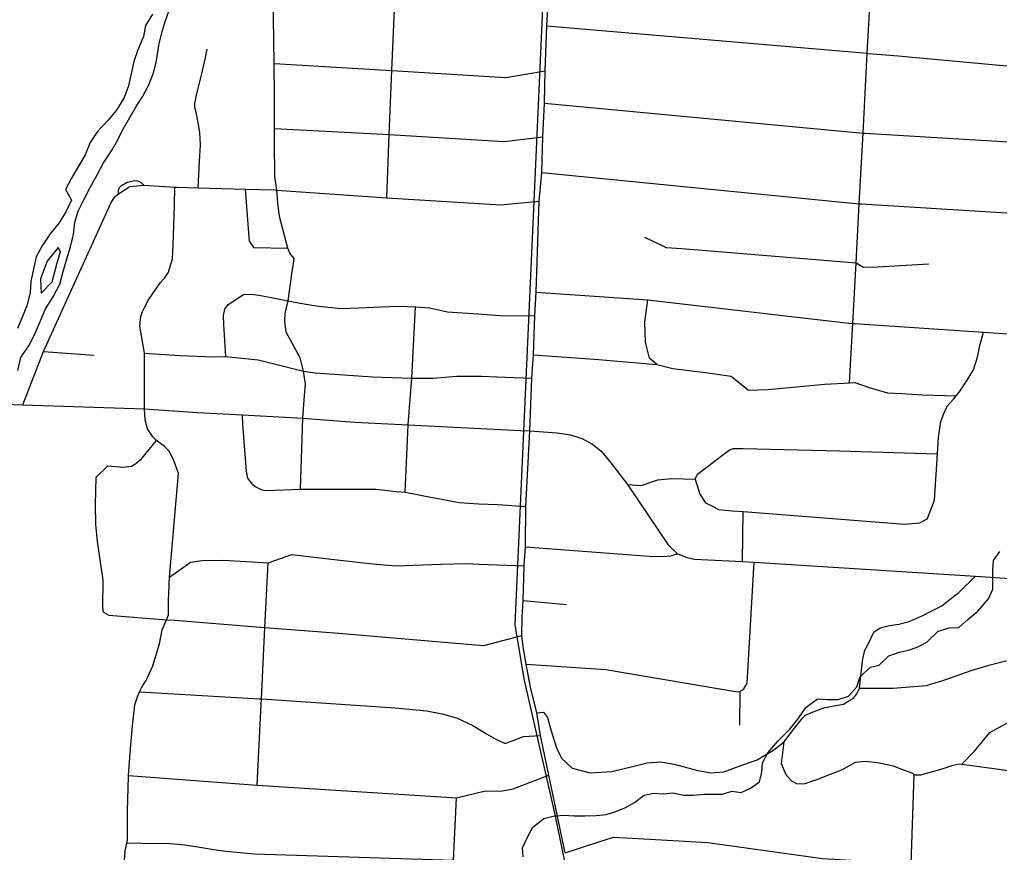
# Model space of a CAD drawing. Extents: x 114604 to 551442, y 316898 to 567001.
# Drawn here: x 197527 to 203053, y 417074 to 421772 of the extents above; entities that cross this region are included whole.
import ezdxf

# ---------------------------------------------------------------- set-up
doc = ezdxf.new("R2010")
doc.units = 0
for name, color, linetype in [('DV_X_County_Line', 7, 'Continuous'), ('GE_P_Alignment_1000_Bearings', 7, 'Continuous'), ('GE_P_Alignment_100_Cardinal_Points', 7, 'Continuous'), ('GE_P_Alignment_500_Bearings', 7, 'Continuous'), ('PM_P_Cells', 7, 'Continuous')]:
    doc.layers.add(name, color=color, linetype=linetype)

msp = doc.modelspace()

# ---------------------------------------------------------------- linework, layer by layer
at = {"layer": 'DV_X_County_Line'}
for points in [[(197517.3, 419792.4), (197534.2, 419866.4), (197581.2, 419935.9), (197609.9, 419989.7), (197638.8, 420059.5), (197673.8, 420139.3), (197716.7, 420206.9), (197753.7, 420278.6), (197772.7, 420350.6), (197793.6, 420422.5), (197814.5, 420490.4), (197831.4, 420560.3), (197838.3, 420628.4), (197857.1, 420690.3), (197890, 420754), (197924.9, 420823.8), (197963.8, 420895.5), (198000.8, 420963.2), (198045.7, 421030.8), (198080.5, 421092.5), (198105.2, 421144.3), (198148.2, 421220), (198185, 421281.7), (198219.7, 421335.4), (198256.6, 421403.1), (198281.5, 421470.9), (198296.3, 421528.9), (198313.7, 421636.9), (198332.7, 421710.9), (198349.4, 421766.8), (198376.4, 421840.6)], [(198275.8, 421801.8), (198237, 421738.1), (198226.2, 421676.1), (198193.2, 421600.3), (198170.3, 421534.4), (198140.5, 421398.5), (198117.6, 421332.6), (198076.7, 421267), (198027.9, 421205.4), (197967, 421140), (197924.2, 421078.4), (197897.3, 421008.6), (197819.5, 420877.2), (197786.7, 420813.5), (197819.9, 420752.9), (197787, 420687.2), (197750.2, 420625.5), (197699.4, 420563.9), (197654.5, 420496.3), (197619.6, 420432.6), (197589.8, 420296.7), (197587, 420230.6), (197568, 420156.6), (197537, 420082.8), (197514.3, 420029)], [(197744.4, 420485.2), (197683.3, 420409.8), (197644, 420310), (197649, 420227.8)], [(197649, 420227.8), (197709.9, 420293.2), (197739.3, 420399.1), (197758.1, 420463), (197744.4, 420485.2)]]:
    msp.add_lwpolyline(points, dxfattribs=at)
at = {"layer": 'GE_P_Alignment_1000_Bearings'}
msp.add_lwpolyline([(202617.5, 407244), (201635.4, 411995.4), (200547.8, 417287.5), (200373.1, 418053.6), (200322.3, 418360), (200539.5, 423217.6), (200698.7, 427409.5), (200971.1, 433246.5), (201218.2, 438803.9), (201459.3, 443947.7), (201503.1, 445460.4), (201457.1, 446273.6), (201299.4, 448868.6), (201217, 450546.7)], dxfattribs=at)
at = {"layer": 'GE_P_Alignment_100_Cardinal_Points'}
for p, q in [((198822.7, 420520), (198800.5, 420815.4)), ((197661.1, 419900), (197948, 419878.7)), ((199111.3, 419122.4), (199123.6, 419522.9)), ((199702.2, 419106), (199716.9, 419442.8)), ((201603.4, 418714.6), (201608.1, 418996.2)), ((200366.5, 418493.8), (200611.6, 418472.3)), ((201589.2, 417792), (201589.7, 417984.1)), ((202554.2, 417007.6), (202571.5, 417511.8))]:
    msp.add_line(p, q, dxfattribs=at)
for points in [[(198978.4, 420809.9), (198967.3, 420886.2), (198963.9, 421082.6), (198964.1, 421156.8), (198964.7, 421341.3), (198962, 421523.6), (198956.4, 421912.7), (198936.9, 422079.1), (198895.1, 422173.4), (198843.3, 422237.7), (198812.1, 422262.3), (198779.4, 422287.9), (198725.5, 422336.2), (198703.6, 422364.3), (198683.7, 422398.4), (198677.8, 422448.6), (198680, 422506.7), (198692.2, 422554.8), (198708.3, 422584.9), (198742.4, 422616.9), (198774.5, 422630.8)], [(202208, 419722.6), (202225.9, 420057.6), (202244.3, 420400.3), (202262, 420732.7), (202283.4, 421131.5), (202307.4, 421581.4), (202328.8, 421980.1)], [(199597.3, 420766.3), (199611.9, 421123.5), (199626.6, 421483.7), (199642.5, 421873.2)], [(200603.8, 417070.9), (200511.8, 417510.2), (200464.8, 417732.8), (200444.7, 417860.8), (200407.4, 418004.8), (200384.2, 418134.8), (200375.8, 418176.1), (200366.3, 418235.5), (200359.8, 418298), (200361.1, 418398.9), (200366.5, 418493.8), (200372.1, 418689.6), (200379.4, 418796.6), (200382.8, 419025.6), (200405, 419451.5), (200415.2, 419749), (200425.3, 419880.2), (200431.8, 420100.2), (200439.9, 420234.4), (200457.4, 420747.1), (200471.4, 420909.6), (200477, 421110.4), (200487.7, 421301.2), (200490.5, 421481.8), (200499.7, 421736.1), (200506.9, 421858.3)], [(200499.7, 421736.1), (202307.4, 421581.4), (202313.4, 421581.1), (202481.5, 421566.7), (203317.8, 421490.8), (203500, 421473), (203505.8, 421472.4), (204256.2, 421442.8), (204775, 421425.9), (205306.7, 421388.6), (205878.5, 421395.7)], [(198534.3, 420822.7), (198540.9, 420972), (198548, 421064.3), (198543.3, 421134.5), (198534.8, 421188.5), (198524.2, 421240.6), (198515.9, 421276.6), (198515.7, 421298.6), (198525.2, 421346.8), (198552.1, 421457.4), (198573.2, 421547.9), (198584.7, 421604.1)], [(198962, 421523.6), (199626.6, 421483.7), (200269.9, 421445.2), (200490.5, 421481.8)], [(200487.7, 421301.2), (202283.4, 421131.5), (202294.3, 421130.8), (203478.1, 421059.4), (203485.7, 421059), (204654.8, 420988), (204665.1, 420987.3), (205911.3, 420951.4)], [(198964.1, 421156.8), (199611.9, 421123.5), (200260.6, 421084.3), (200477, 421110.4)], [(200471.4, 420909.6), (202262, 420732.7), (202272.7, 420732.1), (203456.9, 420658.7), (203464.1, 420658.3), (204617.5, 420589), (204625.8, 420588.5), (205938.2, 420547.7)], [(197544.6, 419597.7), (197661.1, 419900), (198044.3, 420739), (198064.2, 420771.2), (198084.1, 420789.3), (198148.2, 420830.5)], [(198084.1, 420789.3), (198084.7, 420809.5), (198091.1, 420824.9), (198101.9, 420834.9), (198134.2, 420854.1), (198177.5, 420864), (198189.6, 420862), (198203.4, 420858.5), (198214.9, 420850.8), (198228.3, 420836.9)], [(198118.5, 417026.3), (198122.3, 417082.4), (198132.2, 417126), (198136, 417142.7), (198135.3, 417307), (198140.4, 417503.4), (198140.7, 417507.2), (198149.9, 417635.7), (198163.2, 417788.1), (198176.7, 417906.4), (198194.5, 417956.6), (198204, 417978.9), (198214.3, 418002.8), (198225.8, 418020.7), (198240.1, 418043), (198277.8, 418125.4), (198315.3, 418249.9), (198330.9, 418330.1), (198354.8, 418386.5), (198362.6, 418405.1), (198366.6, 418414.5), (198366.2, 418492.7), (198371.7, 418626.8), (198422.7, 419210.7), (198404.8, 419263.1), (198390.6, 419298), (198369.3, 419338.7), (198344.6, 419363.1), (198299.9, 419396.6), (198278.8, 419417.5), (198248.1, 419464), (198236, 419514.1), (198230.9, 419576), (198232.1, 419890.2), (198205.6, 420043.1), (198211.3, 420097.2), (198219.2, 420125.3), (198231.1, 420147.4), (198253, 420191.7), (198320.6, 420286.2), (198344.5, 420312.4), (198366.3, 420346.6), (198376.2, 420378.7), (198390, 420422.9), (198393.7, 420499.1), (198400.8, 420725.6), (198402.1, 420826.7)], [(198148.2, 420830.5), (198228.3, 420836.9), (198402.1, 420826.7), (198414.3, 420825.9), (198534.3, 420822.7), (198800.5, 420815.4), (198964.5, 420810.9), (198978.4, 420809.9), (199597.3, 420766.3), (200240.7, 420726.1), (200457.4, 420747.1)], [(199062.7, 420338.9), (199067, 420370.9), (199075.6, 420423.3), (199050.4, 420453.8), (199040.6, 420482.6), (198995.4, 420653.9), (198989.3, 420689.9), (198983.1, 420736), (198978.4, 420809.9)], [(198822.7, 420520), (198846, 420486.8), (199040.6, 420482.6)], [(201051.5, 420545.1), (201173.4, 420486.7), (201261.5, 420480.5), (202244.3, 420400.3)], [(202244.3, 420400.3), (202285.8, 420374.2), (202367.8, 420376.1), (202654, 420393.5)], [(199123.6, 419522.9), (199134.3, 419651.4), (199139.7, 419715.7), (199128.7, 419788), (199109.4, 419863.8), (199030.3, 420008.8), (199022, 420070.9), (199023.9, 420113), (199042.1, 420184.6), (199055, 420280.2), (199062.7, 420338.9)], [(198690.1, 419871.3), (198678.1, 420052.1), (198676.9, 420101.9), (198684.8, 420137.9), (198703.4, 420165), (198789.2, 420220.3)], [(198789.2, 420220.3), (198833.2, 420223.5), (198886.8, 420214.9), (199042.1, 420184.6), (199109, 420172), (199198.7, 420157.7), (199337.5, 420141.6), (199439.9, 420146.6), (199565.8, 420151.8), (199664, 420154.7), (199760, 420151.1), (199839, 420145.2), (199939.5, 420122.5), (200110.3, 420110.9), (200238.4, 420103.3), (200431.8, 420100.2)], [(200439.9, 420234.4), (201069.8, 420191.6), (202204.3, 420059), (202225.9, 420057.6), (202235.2, 420056.9), (202962.8, 420007.8), (203156.6, 419994.7), (203206.7, 419996), (203228.8, 420009.7), (203277.2, 420035.2)], [(201119.9, 419825.7), (201078.6, 419861.5), (201056.1, 419951.5), (201053.9, 420007.6), (201053.6, 420065.8), (201069.8, 420191.6)], [(199716.9, 419442.8), (199718.7, 419484.9), (199739.8, 419749.2), (199760, 420151.1)], [(202647.8, 418956.8), (202687.3, 419060.6), (202702.7, 419321.2), (202708.3, 419415.1), (202721.6, 419505.2), (202738.2, 419549.1), (202758.8, 419590.9), (202793.4, 419630.5), (202808.8, 419649.5), (202832.1, 419678.2), (202870.9, 419737.8), (202905.7, 419795.5), (202928.7, 419867.3), (202941.7, 419933.3), (202962.8, 420007.8)], [(198232.1, 419890.2), (198430.8, 419877.6), (198623.5, 419868.5), (198690.1, 419871.3), (198778.9, 419862.6), (198872.4, 419852.8), (199128.7, 419788), (199194.1, 419779.2), (199516.6, 419757), (199739.8, 419749.2), (199856.8, 419748.4), (199993.4, 419761.1), (200133.6, 419761.1), (200217.4, 419756.6), (200316.3, 419752.3), (200415.2, 419749)], [(200425.3, 419880.2), (200792.8, 419853.6), (201009.8, 419836), (201119.9, 419825.7), (201210.8, 419804.2), (201395.6, 419780.3), (201539, 419760.1), (201637.7, 419681.8), (201747.8, 419684.4), (201868, 419696.8), (202066.3, 419714.3), (202176.4, 419720.9), (202208, 419722.6), (202236.5, 419724.1), (202318.1, 419697), (202421.7, 419665.5), (202501.7, 419662.4), (202617.6, 419654.9), (202808.8, 419649.5)], [(198839.7, 419151.8), (198813.2, 419184.4), (198805.7, 419222.8), (198792.8, 419392), (198785.1, 419490.1), (198783.6, 419541.4)], [(197959.5, 419191), (198024.2, 419254.5), (198113, 419247), (198158.5, 419252), (198182.9, 419267.3), (198216.6, 419295.6), (198299.9, 419396.6)], [(200955, 419148.8), (201031.9, 419142.5), (201126.4, 419175.3), (201202.5, 419182.4), (201336.5, 419178.6), (201350.9, 419206.5), (201530.9, 419344.4), (201553, 419352.1), (201607, 419351.4), (202149, 419338.3), (202702.7, 419321.2)], [(198000.4, 418428.5), (197997.2, 418454.8), (197997.4, 418611.1), (197982.8, 418711.6), (197966.5, 418828.1), (197957.8, 418924.4), (197955.4, 419036.7), (197959.5, 419191)], [(201336.5, 419178.6), (201363.3, 419094), (201394.7, 419045.5), (201434.4, 419026.9), (201468.2, 419008.5), (201546.1, 419001.4), (201608.1, 418996.2), (202519.3, 418924.4), (202603.5, 418933.3), (202641.8, 418952.9), (202647.8, 418956.8)], [(198839.7, 419151.8), (198854.9, 419137.7), (198893.9, 419119.4), (198922.2, 419116), (199111.3, 419122.4), (199136.4, 419121.9), (199378.8, 419122), (199538.1, 419123.1), (199650.1, 419108.7), (199702.2, 419106), (199845.3, 419077.9), (200006.5, 419046.8), (200115, 419039.2), (200225.2, 419036.6), (200382.8, 419025.6)], [(198371.7, 418626.8), (198491, 418710.9), (198555.1, 418720.1), (198677.2, 418722.4), (198928.7, 418708), (199062.8, 418753.6), (199283.3, 418728), (199519.1, 418700.9), (199649.7, 418690), (199749.7, 418694.1), (199902.2, 418700.3), (200048, 418703.1), (200119.2, 418700.2), (200372.1, 418689.6)], [(198867.1, 417453.6), (198889.5, 417909.7), (198891, 417939.5), (198910.8, 418342.5), (198928.7, 418708)], [(201610, 417992.2), (201630.5, 418028), (201670, 418710.3)], [(200444.7, 417860.8), (200481, 417865.1), (200503.4, 417835), (200522.6, 417765.5), (200555.1, 417663.8), (200583.8, 417605.5), (200642.7, 417549.4), (200743.8, 417521.9), (200866.8, 417530.9), (200983.6, 417558), (201066.2, 417578.7), (201140.8, 417585.3), (201217.6, 417571.8), (201351, 417536.4), (201425.8, 417522.8), (201498.4, 417527.4), (201584.9, 417560.3), (201685.6, 417595.3), (201774, 417648.4), (201836.2, 417695.3), (201896.2, 417774.6), (201942, 417830.9), (201959.9, 417847.1), (202001.8, 417867.3), (202067.7, 417891.7), (202173.7, 417910.4), (202203.6, 417928.6), (202227.5, 417942.7), (202249.4, 417968.9), (202263.5, 418000.5), (202271, 418069.2), (202282.6, 418165.5), (202294.4, 418213.6), (202310.3, 418243.8), (202344.9, 418315.9), (202379.4, 418341.2), (202433.3, 418353.2), (202485.4, 418361.3), (202543.1, 418377.1), (202616.2, 418408.5), (202675.7, 418437.9), (202727.4, 418464.6), (202775.3, 418502.9), (202823.1, 418539.2), (202917.3, 418632.5)], [(198000.4, 418428.5), (198030.5, 418412.6), (198354.8, 418386.5), (198401.9, 418382.8), (198910.8, 418342.5), (199327.3, 418309.5), (200074.8, 418246.9), (200145.4, 418241), (200359.8, 418298)], [(200384.2, 418134.8), (200833.4, 418105.7), (201575.8, 417978.6), (201589.7, 417984.1), (201610, 417992.2)], [(202263.5, 418000.5), (202452.4, 417999.2), (202640.6, 418014.7), (202739.1, 418045.5), (202893.9, 418099.6), (203000.4, 418132.3), (203088.8, 418155.2), (203144.9, 418162.4), (203218.6, 418143.4), (203278.2, 418112.6), (203391.4, 418051), (203490.3, 417969.5), (203535.6, 417916.7), (203543.1, 417878.6), (203535.5, 417812.8)], [(198204, 417978.9), (198878.7, 417940.3), (198891, 417939.5), (199645.2, 417888.4), (199823.2, 417871.4), (199909.4, 417855.8), (199991.5, 417832.2), (200083.7, 417788.6), (200145, 417751.9), (200159.9, 417743), (200212, 417713.2), (200266.2, 417687.4), (200369, 417727.1), (200464.8, 417732.8)], [(202840.1, 417571.4), (202911.5, 417644.3), (202999, 417749.4), (203107.9, 417810.1), (203222.5, 417850.7), (203312.6, 417853.5), (203430.4, 417837.9), (203535.5, 417812.8), (203731.5, 417765.8), (203932.9, 417715.1), (203994.6, 417692.2), (204028, 417649.7), (204031.2, 417593.5), (204001.8, 417527.7)], [(201836.2, 417695.3), (201821, 417575.7), (201847.3, 417513.8), (201879.5, 417477.9), (201907.5, 417462), (201951.6, 417460.2), (202023.5, 417484.7), (202167.3, 417541.6), (202241.1, 417582.1), (202295.1, 417588.4), (202365.1, 417580.8), (202453.2, 417561.2), (202505.4, 417541.4), (202561.5, 417519.7), (202571.5, 417511.8), (202609.5, 417512), (202729.4, 417544.7), (202791.3, 417565.1), (202825.3, 417573.3), (202840.1, 417571.4), (202855.3, 417569.4), (203255.7, 417515.6)], [(199991.4, 417381.2), (200155.3, 417420.8), (200239.1, 417418.4), (200310.6, 417432), (200433.3, 417479.3), (200511.8, 417510.2)], [(198140.7, 417507.2), (198867.1, 417453.6), (199991.4, 417381.2)], [(199963.8, 416838), (199973.5, 417028.6), (199991.4, 417381.2)], [(199973.5, 417028.6), (198852.5, 417064.4), (198690.4, 417079.6), (198622.4, 417087.2), (198544.3, 417100.8), (198458.2, 417114.3), (198356.1, 417123.8), (198286.1, 417121.4), (198220.1, 417123), (198132.2, 417126)], [(200603.8, 417070.9), (200793, 417133.9), (200876.5, 417159.7), (201015.8, 417152.6), (201408.5, 417129.2), (202055.2, 417039.7), (202471.6, 417014.2), (202554.2, 417007.6), (203216.4, 416954.2), (204056.5, 416914.8), (204654.8, 416882), (204768.9, 416856.6), (204831, 416844.9), (205111.2, 416802.4), (205146.6, 416803.6), (205179.2, 416804.8), (205241.2, 416817.1), (205337.2, 416827.7), (205447.2, 416838.3), (205995.7, 416789.2)]]:
    msp.add_lwpolyline(points, dxfattribs=at)
at = {"layer": 'GE_P_Alignment_500_Bearings'}
msp.add_line((200352.2, 419454.1), (200405, 419451.5), dxfattribs=at)
for points in [[(197441.9, 419602.3), (197544.6, 419597.7), (198230.9, 419576)], [(198230.9, 419576), (198531.2, 419556), (198783.6, 419541.4), (199123.6, 419522.9), (199416.9, 419501.6), (199718.7, 419484.9), (200352.2, 419454.1)], [(200405, 419451.5), (200558.7, 419440.3), (200633.4, 419428.7), (200698.1, 419408), (200756.9, 419376.1), (200807.6, 419337.2), (200856.4, 419279), (200955, 419148.8), (201184.5, 418808.4), (201237.6, 418758.2)], [(200379.4, 418796.6), (201077, 418744.1), (201156.7, 418743.7), (201198.2, 418747.4), (201237.6, 418758.2)], [(201237.6, 418758.2), (201291.8, 418737.4), (201332.3, 418728.1), (201603.4, 418714.6), (201670, 418710.3)], [(201670, 418710.3), (202917.3, 418632.5), (203743.1, 418574.8), (204621, 418519.4), (204945.1, 418500.6), (205269.3, 418483.6), (205597.3, 418451.3)]]:
    msp.add_lwpolyline(points, dxfattribs=at)
at = {"layer": 'PM_P_Cells'}
for points in [[(202374.9, 418129.2), (202429.2, 418182.9), (202487.4, 418202.6), (202539.5, 418214.2), (202589.6, 418231.9), (202643.9, 418259.5), (202706.3, 418321.3), (202768.4, 418340.9), (202824.5, 418342.4), (202874.8, 418388.2), (202931.1, 418433.9), (202991.6, 418503.7), (203016, 418557.7), (203016.3, 418609.8), (203014.6, 418662), (203019, 418720.2), (203055.3, 418772)], [(200366.8, 417049), (200363.1, 417099.2), (200389.5, 417155.2), (200421.9, 417215.1), (200484.2, 417264.8), (200536.4, 417278.5), (200596.4, 417284), (200654.4, 417279.6), (200716.5, 417279.1), (200778.5, 417282.6), (200834.6, 417288.2), (200888.7, 417303.9), (200940.9, 417325.5), (200995.1, 417355.2), (201049.4, 417396.9), (201103.5, 417408.6), (201157.5, 417404.1), (201213.6, 417409.7), (201271.6, 417397.2), (201325.6, 417396.8), (201385.7, 417402.4), (201491.7, 417401.6), (201543.9, 417419.3), (201595.9, 417410.8), (201648.1, 417436.5), (201700.3, 417472.2), (201712.7, 417526.3), (201717, 417578.4), (201747.4, 417634.4), (201803.8, 417700.2), (201870.3, 417767.9), (201916.7, 417825.7), (201961.1, 417891.6), (202027.5, 417939.2), (202083.5, 417936.8), (202143.5, 417936.3), (202201.7, 417955.9), (202248, 418007.8), (202266.4, 418065.8), (202324.8, 418119.5), (202374.9, 418129.2)]]:
    msp.add_lwpolyline(points, dxfattribs=at)

doc.saveas('drawing.dxf')
